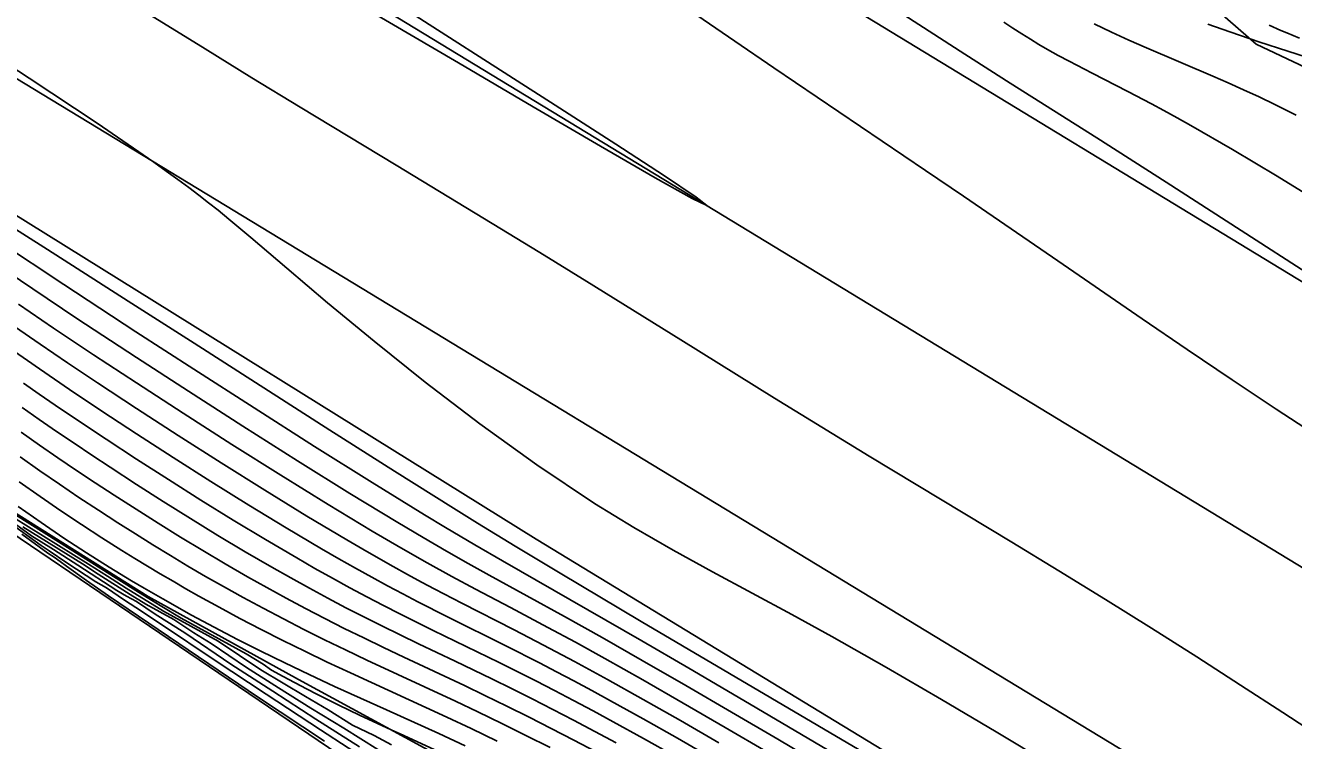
# Model space of a CAD drawing. Extents: x 2356077 to 2359823, y 225951 to 227822.
# Drawn here: x 2357309.7 to 2357367.1, y 226841 to 226873.3 of the extents above; entities that cross this region are included whole.
import ezdxf

# ---------------------------------------------------------------- set-up
doc = ezdxf.new("R2010")
doc.units = 0
for name, color, linetype in [('DTM Contours Major', 7, 'Continuous'), ('DTM Contours Minor', 7, 'Continuous'), ('Exist DTM Breakline', 7, 'Continuous'), ('Exist DTM Crownline', 7, 'Continuous'), ('Exist Roads EOP', 7, 'Continuous'), ('PH Exist DTM Breakline', 7, 'Continuous')]:
    doc.layers.add(name, color=color, linetype=linetype)

msp = doc.modelspace()

# ---------------------------------------------------------------- linework, layer by layer
at = {"layer": 'DTM Contours Major'}
for points in [[(2357358.066, 226873.414), (2357358.844, 226873.032), (2357359.634, 226872.668), (2357360.434, 226872.315), (2357363.432, 226871.042), (2357364.124, 226870.739), (2357364.821, 226870.427), (2357365.523, 226870.102), (2357366.23, 226869.763), (2357367.195, 226869.279)], [(2357348.683, 226839), (2357344.25, 226841.622), (2357341.973, 226842.962), (2357339.741, 226844.269), (2357337.618, 226845.505), (2357335.177, 226846.913), (2357331.304, 226849.124), (2357330.063, 226849.846), (2357328.74, 226850.633), (2357327.781, 226851.213), (2357325.419, 226852.668), (2357322.813, 226854.303), (2357320.083, 226856.037), (2357317.35, 226857.791), (2357314.735, 226859.483), (2357311.468, 226861.62), (2357308.547, 226863.556)], [(2357339.094, 226840.304), (2357337.689, 226841.093), (2357336.321, 226841.846), (2357335.413, 226842.338), (2357334.527, 226842.809), (2357333.661, 226843.263), (2357332.814, 226843.699), (2357331.981, 226844.121), (2357331.162, 226844.528), (2357328.173, 226845.983), (2357327.427, 226846.35), (2357326.675, 226846.726), (2357325.931, 226847.106), (2357325.177, 226847.5), (2357324.409, 226847.91), (2357323.626, 226848.338), (2357322.826, 226848.786), (2357322.005, 226849.255), (2357320.59, 226850.085), (2357319.136, 226850.963), (2357317.665, 226851.873), (2357316.201, 226852.797), (2357314.767, 226853.719), (2357313.386, 226854.622), (2357311.828, 226855.661), (2357311.083, 226856.167), (2357310.359, 226856.666), (2357309.651, 226857.159)], [(2357329.621, 226840.766), (2357328.433, 226841.316), (2357326.06, 226842.39), (2357323.721, 226843.45), (2357322.574, 226843.982), (2357321.473, 226844.507), (2357320.39, 226845.037), (2357319.326, 226845.575), (2357318.279, 226846.121), (2357317.249, 226846.675), (2357315.95, 226847.401), (2357315.102, 226847.893), (2357314.537, 226848.229), (2357313.525, 226848.846), (2357312.505, 226849.489), (2357311.479, 226850.157), (2357310.446, 226850.853), (2357309.405, 226851.576)], [(2357325.58, 226839.856), (2357323.089, 226841.478), (2357320.619, 226843.102), (2357318.274, 226844.65), (2357315.942, 226846.214), (2357314.73, 226847.013), (2357314.22, 226847.342), (2357313.4, 226847.907), (2357312.923, 226848.171), (2357311.615, 226849.04), (2357310.812, 226849.584), (2357310.453, 226849.817), (2357308.988, 226850.875)]]:
    msp.add_lwpolyline(points, dxfattribs=at)
at = {"layer": 'DTM Contours Minor'}
for points in [[(2357307.728, 226901.317), (2357310.947, 226899.257), (2357316.376, 226895.767), (2357319.12, 226893.995), (2357321.724, 226892.305), (2357324.676, 226890.376), (2357326.339, 226889.274), (2357327.837, 226888.26), (2357329.276, 226887.263), (2357331.721, 226885.559), (2357333.378, 226884.42), (2357335.997, 226882.652), (2357338.938, 226880.696), (2357342.036, 226878.655), (2357345.128, 226876.632), (2357348.05, 226874.73), (2357352.213, 226872.034), (2357354.263, 226870.723), (2357358.183, 226868.252), (2357361.315, 226866.251), (2357371.288, 226859.824)], [(2357303.089, 226900.134), (2357311.733, 226893.805), (2357314.438, 226891.833), (2357317.139, 226889.878), (2357319.767, 226887.994), (2357321.176, 226886.994), (2357323.911, 226885.073), (2357334.862, 226877.43), (2357337.199, 226875.804), (2357339.524, 226874.195), (2357341.818, 226872.619), (2357343.574, 226871.422), (2357350.444, 226866.777), (2357352.162, 226865.61), (2357356.179, 226862.856), (2357360.239, 226860.068), (2357362.272, 226858.683), (2357364.301, 226857.315), (2357366.3, 226855.985), (2357368.284, 226854.686)], [(2357309.617, 226883.198), (2357313.35, 226881.021), (2357317.196, 226878.771), (2357324.246, 226874.628), (2357329.324, 226871.638), (2357332.704, 226869.653), (2357335.744, 226867.877), (2357338.217, 226866.451), (2357339.895, 226865.511), (2357340.552, 226865.196), (2357340.071, 226865.574), (2357338.631, 226866.54), (2357336.439, 226867.968), (2357333.7, 226869.731), (2357325.695, 226874.87), (2357322.307, 226877.055), (2357318.677, 226879.408), (2357315.14, 226881.711), (2357311.759, 226883.926), (2357308.597, 226886.011)], [(2357368.415, 226841.085), (2357366.596, 226842.273), (2357364.689, 226843.509), (2357362.707, 226844.782), (2357360.665, 226846.077), (2357358.578, 226847.382), (2357356.474, 226848.677), (2357354.346, 226849.971), (2357347.894, 226853.864), (2357345.744, 226855.172), (2357343.611, 226856.483), (2357339.368, 226859.119), (2357335.131, 226861.755), (2357333.006, 226863.065), (2357330.845, 226864.385), (2357326.505, 226867.011), (2357322.155, 226869.642), (2357319.983, 226870.968), (2357317.86, 226872.276), (2357313.638, 226874.902), (2357309.459, 226877.501)], [(2357353.985, 226873.478), (2357354.392, 226873.21), (2357354.79, 226872.954), (2357355.18, 226872.71), (2357355.566, 226872.476), (2357355.952, 226872.25), (2357356.439, 226871.978), (2357356.934, 226871.712), (2357357.968, 226871.178), (2357359.588, 226870.351), (2357360.654, 226869.792), (2357361.223, 226869.486), (2357361.819, 226869.16), (2357362.442, 226868.812), (2357364.314, 226867.731), (2357366.334, 226866.523), (2357368.424, 226865.245)], [(2357363.202, 226873.398), (2357364.2, 226873.039), (2357365.126, 226872.722), (2357365.51, 226872.594), (2357366.827, 226872.167), (2357368.472, 226871.65)], [(2357365.977, 226873.353), (2357366.509, 226873.11), (2357366.778, 226872.994), (2357367.345, 226872.759)], [(2357358.468, 226838.486), (2357353.631, 226841.387), (2357351.158, 226842.859), (2357348.677, 226844.307), (2357346.208, 226845.702), (2357344.395, 226846.692), (2357340.807, 226848.623), (2357339.026, 226849.608), (2357337.248, 226850.635), (2357335.469, 226851.725), (2357332.857, 226853.465), (2357330.289, 226855.315), (2357327.821, 226857.202), (2357325.508, 226859.053), (2357323.403, 226860.795), (2357321.562, 226862.355), (2357319.937, 226863.742), (2357318.941, 226864.575), (2357318.447, 226864.977), (2357318.023, 226865.314), (2357317.585, 226865.654), (2357317.126, 226866.003), (2357316.637, 226866.367), (2357316.11, 226866.749), (2357315.538, 226867.157), (2357312.99, 226868.908), (2357309.915, 226870.951), (2357306.521, 226873.161)], [(2357347.433, 226840.587), (2357337.587, 226846.39), (2357333.925, 226848.563), (2357331.888, 226849.787), (2357330.185, 226850.827), (2357329.099, 226851.5), (2357326.43, 226853.176), (2357323.506, 226855.033), (2357317.367, 226858.964), (2357314.39, 226860.872), (2357310.732, 226863.202), (2357308.32, 226864.719)], [(2357345.817, 226839.843), (2357343.755, 226841.061), (2357341.663, 226842.289), (2357339.603, 226843.49), (2357337.634, 226844.626), (2357335.816, 226845.66), (2357334.108, 226846.613), (2357330.709, 226848.476), (2357329.759, 226849.005), (2357328.777, 226849.564), (2357327.724, 226850.178), (2357326.582, 226850.857), (2357324.415, 226852.177), (2357322.044, 226853.654), (2357319.574, 226855.217), (2357317.109, 226856.796), (2357314.754, 226858.322), (2357312.063, 226860.089), (2357310.072, 226861.418), (2357306.668, 226863.721)], [(2357343.297, 226840.472), (2357341.377, 226841.596), (2357339.479, 226842.697), (2357337.65, 226843.744), (2357335.942, 226844.706), (2357334.605, 226845.443), (2357333.366, 226846.113), (2357331.668, 226847.012), (2357330.097, 226847.839), (2357329.02, 226848.417), (2357327.908, 226849.032), (2357326.715, 226849.712), (2357325.419, 226850.471), (2357323.434, 226851.669), (2357321.292, 226852.993), (2357319.077, 226854.387), (2357316.87, 226855.798), (2357314.754, 226857.17), (2357312.811, 226858.447), (2357311.012, 226859.648), (2357309.42, 226860.732)], [(2357341.095, 226840.896), (2357339.355, 226841.9), (2357337.666, 226842.861), (2357336.066, 226843.754), (2357334.565, 226844.572), (2357333.167, 226845.315), (2357331.844, 226846.001), (2357329.469, 226847.212), (2357328.259, 226847.842), (2357327.648, 226848.168), (2357327.019, 226848.51), (2357326.369, 226848.87), (2357325.697, 226849.248), (2357324.999, 226849.649), (2357324.272, 226850.073), (2357322.471, 226851.149), (2357320.56, 226852.322), (2357318.597, 226853.551), (2357316.644, 226854.796), (2357314.759, 226856.016), (2357313.003, 226857.171), (2357311.648, 226858.076), (2357310.404, 226858.92), (2357309.246, 226859.721)], [(2357340.81, 226840.194), (2357339.227, 226841.102), (2357337.679, 226841.976), (2357336.193, 226842.801), (2357335.352, 226843.258), (2357334.539, 226843.695), (2357333.75, 226844.111), (2357332.983, 226844.511), (2357331.499, 226845.267), (2357328.827, 226846.594), (2357327.476, 226847.279), (2357326.799, 226847.632), (2357326.107, 226848), (2357325.397, 226848.386), (2357324.667, 226848.791), (2357323.913, 226849.217), (2357323.133, 226849.667), (2357321.523, 226850.621), (2357319.841, 226851.645), (2357318.128, 226852.712), (2357316.423, 226853.794), (2357314.765, 226854.865), (2357313.195, 226855.895), (2357311.73, 226856.874), (2357310.371, 226857.801), (2357309.093, 226858.693)], [(2357336.452, 226840.891), (2357335.481, 226841.413), (2357334.526, 226841.918), (2357333.586, 226842.407), (2357332.657, 226842.881), (2357331.741, 226843.34), (2357330.834, 226843.786), (2357329.164, 226844.589), (2357327.51, 226845.377), (2357326.685, 226845.775), (2357325.859, 226846.18), (2357325.048, 226846.587), (2357324.232, 226847.007), (2357323.41, 226847.44), (2357322.58, 226847.887), (2357321.74, 226848.352), (2357320.888, 226848.834), (2357319.673, 226849.54), (2357318.442, 226850.277), (2357317.205, 226851.035), (2357315.974, 226851.806), (2357314.76, 226852.582), (2357313.571, 226853.354), (2357312.745, 226853.899), (2357311.936, 226854.441), (2357311.143, 226854.979), (2357310.363, 226855.517), (2357309.595, 226856.055)], [(2357335.554, 226840.488), (2357334.534, 226841.024), (2357333.519, 226841.548), (2357332.511, 226842.058), (2357331.509, 226842.556), (2357330.513, 226843.042), (2357329.588, 226843.483), (2357326.843, 226844.773), (2357325.936, 226845.203), (2357325.034, 226845.639), (2357324.156, 226846.073), (2357323.28, 226846.517), (2357322.406, 226846.97), (2357321.533, 226847.436), (2357320.66, 226847.913), (2357319.786, 226848.403), (2357318.773, 226848.986), (2357317.759, 226849.586), (2357316.748, 226850.199), (2357315.741, 226850.823), (2357314.74, 226851.456), (2357313.747, 226852.096), (2357312.894, 226852.654), (2357312.049, 226853.217), (2357311.21, 226853.785), (2357310.377, 226854.359), (2357309.548, 226854.941)], [(2357333.46, 226840.686), (2357332.371, 226841.234), (2357331.283, 226841.771), (2357330.195, 226842.296), (2357329.182, 226842.774), (2357325.184, 226844.633), (2357324.205, 226845.098), (2357323.259, 226845.559), (2357322.325, 226846.026), (2357321.401, 226846.499), (2357320.488, 226846.98), (2357319.585, 226847.468), (2357318.693, 226847.964), (2357317.887, 226848.424), (2357317.087, 226848.891), (2357316.292, 226849.367), (2357315.5, 226849.851), (2357314.709, 226850.344), (2357313.916, 226850.847), (2357313.04, 226851.414), (2357312.161, 226851.993), (2357311.279, 226852.588), (2357310.393, 226853.197), (2357309.504, 226853.821)], [(2357331.073, 226840.975), (2357329.892, 226841.541), (2357328.79, 226842.057), (2357324.439, 226844.055), (2357323.384, 226844.55), (2357322.369, 226845.037), (2357321.374, 226845.529), (2357320.397, 226846.024), (2357319.439, 226846.523), (2357318.501, 226847.026), (2357317.582, 226847.533), (2357316.995, 226847.865), (2357316.414, 226848.201), (2357315.837, 226848.54), (2357315.261, 226848.885), (2357314.684, 226849.237), (2357314.105, 226849.597), (2357313.196, 226850.173), (2357312.276, 226850.771), (2357311.345, 226851.391), (2357310.404, 226852.035), (2357309.452, 226852.703)], [(2357328.637, 226840.395), (2357326.844, 226841.227), (2357326.283, 226841.485), (2357324.841, 226842.153), (2357323.916, 226842.594), (2357323.456, 226842.82), (2357322.952, 226843.075), (2357322.442, 226843.339), (2357321.398, 226843.897), (2357320.873, 226844.187), (2357320.488, 226844.448), (2357319.717, 226844.919), (2357316.788, 226846.532), (2357315.832, 226847.107), (2357314.851, 226847.709), (2357313.837, 226848.344), (2357311.766, 226849.661), (2357308.758, 226851.538)], [(2357326.292, 226840.812), (2357325.507, 226841.232), (2357324.529, 226841.7), (2357323.434, 226842.391), (2357322.408, 226842.986), (2357321.39, 226843.588), (2357320.379, 226844.194), (2357318.458, 226845.49), (2357315.989, 226846.851), (2357314.301, 226847.896), (2357313.446, 226848.434), (2357312.587, 226848.982), (2357309.205, 226851.092)], [(2357324.851, 226840.709), (2357322.878, 226841.968), (2357320.92, 226843.232), (2357319.031, 226844.458), (2357316.99, 226845.833), (2357316.255, 226846.306), (2357315.606, 226846.712), (2357314.762, 226847.28), (2357314.305, 226847.532), (2357313.867, 226847.785), (2357312.105, 226848.923), (2357311.008, 226849.637), (2357310.017, 226850.255), (2357309.29, 226850.783)], [(2357325.676, 226840.598), (2357324.13, 226841.556), (2357322.649, 226842.468), (2357321.179, 226843.388), (2357319.729, 226844.307), (2357318.135, 226845.385), (2357317.348, 226845.871), (2357316.448, 226846.474), (2357315.176, 226847.174), (2357314.477, 226847.605), (2357313.028, 226848.526), (2357312.313, 226848.986), (2357309.617, 226850.67)], [(2357323.256, 226840.979), (2357320.282, 226842.954), (2357313.5, 226847.538), (2357312.506, 226848.233), (2357311.6, 226848.886), (2357311.315, 226849.097), (2357311.033, 226849.289), (2357310.755, 226849.47), (2357309.575, 226850.338)]]:
    msp.add_lwpolyline(points, dxfattribs=at)
at = {"layer": 'Exist DTM Breakline'}
msp.add_lwpolyline([(2357286.558, 226865.679), (2357375.137, 226805.637)], dxfattribs=at)
at = {"layer": 'Exist DTM Crownline'}
msp.add_lwpolyline([(2357542.756, 226741.609), (2357459.889, 226792.427), (2357374.177, 226844.74), (2357291.426, 226895.083), (2357208.118, 226946.275), (2357125.882, 226996.539), (2357045.017, 227045.595), (2356966.337, 227093.498), (2356883.413, 227143.712), (2356799.704, 227194.618), (2356722.637, 227241.528), (2356636.765, 227293.74), (2356553.053, 227344.465), (2356470.397, 227394.758), (2356383.201, 227447.638), (2356299.889, 227498.478), (2356223.248, 227545.375)], dxfattribs=at)
at = {"layer": 'Exist Roads EOP'}
for points in [[(2357548.158, 226751.097), (2357465.654, 226801.744), (2357379.741, 226854.27), (2357296.317, 226905.048), (2357214.489, 226955.136), (2357131.706, 227005.719), (2357050.471, 227054.837), (2356971.347, 227103.361), (2356888.766, 227153.021), (2356805.008, 227204.071), (2356729.232, 227250.322), (2356641.873, 227303.321), (2356558.204, 227353.943), (2356475.441, 227404.348), (2356389.192, 227456.864), (2356305.906, 227507.596), (2356229.771, 227554.142)], [(2357548.158, 226751.097), (2357551.518, 226748.955), (2357539.932, 226730.044), (2357536.732, 226732.588), (2357457.094, 226780.918), (2357368.575, 226834.971), (2357285.95, 226885.112), (2357202.56, 226936.462), (2357119.743, 226986.718), (2357040.047, 227034.838), (2356959.55, 227083.993), (2356876.77, 227134.388), (2356794.33, 227184.148), (2356716.529, 227232.438), (2356632.17, 227283.448), (2356547.589, 227334.799), (2356465.16, 227384.805), (2356376.528, 227438.798), (2356293.908, 227488.913), (2356217.843, 227535.566)]]:
    msp.add_lwpolyline(points, dxfattribs=at)
at = {"layer": 'PH Exist DTM Breakline'}
for points in [[(2357134.751, 226970.426), (2357158.028, 226955.6), (2357176.952, 226945.122), (2357197.905, 226932.262), (2357212.892, 226921.066), (2357229.01, 226911.408), (2357243.825, 226903.007), (2357264.516, 226891.487), (2357285.525, 226878.969), (2357309.065, 226864.903), (2357332.833, 226850.108), (2357352.43, 226838.187), (2357373.686, 226825.25), (2357394.277, 226813), (2357414.012, 226801.184), (2357434.963, 226788.955), (2357455.092, 226776.87), (2357475.043, 226763.829)], [(2357263.343, 226934.752), (2357273.2, 226927.486), (2357284.001, 226920.554), (2357293.035, 226915.596), (2357300.342, 226913.287), (2357308.171, 226908.977), (2357317.863, 226904.277), (2357326.763, 226900.123), (2357335.396, 226895.28), (2357345.623, 226888.824), (2357353.735, 226883.219), (2357359.576, 226877.572), (2357365.392, 226872.49), (2357369.563, 226870.517)], [(2357329.327, 226839.832), (2357322.093, 226843.761), (2357315.282, 226847.511), (2357308.493, 226851.773), (2357300.459, 226857.57), (2357292.502, 226862.082), (2357284.62, 226866.884), (2357274.115, 226873.82), (2357265.28, 226880.04), (2357257.777, 226885.056), (2357249.936, 226888.163), (2357242.214, 226892.404), (2357235.933, 226893.489)]]:
    msp.add_lwpolyline(points, dxfattribs=at)

doc.saveas('drawing.dxf')
